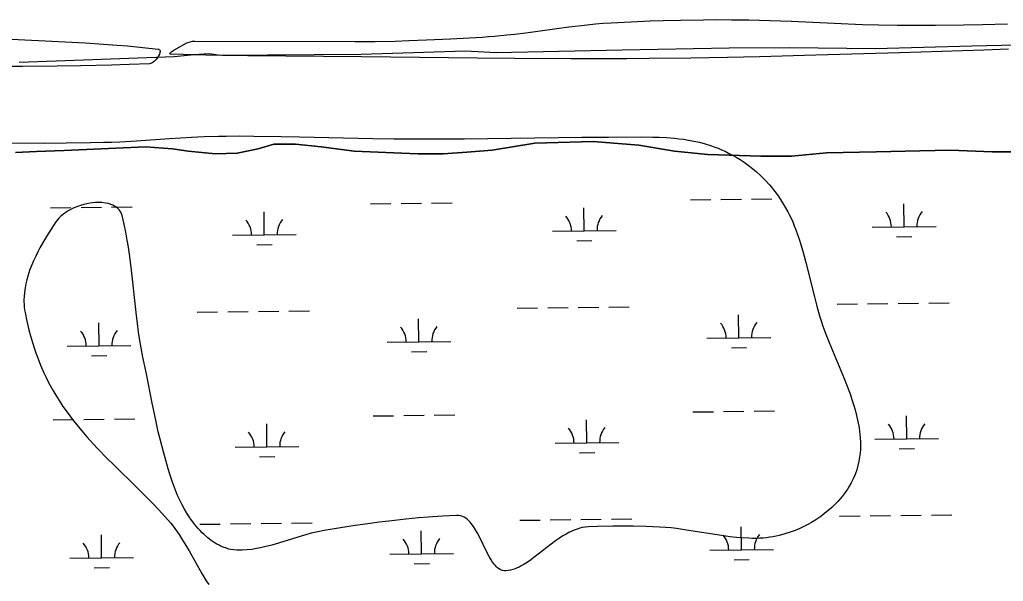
# Model space of a CAD drawing. Extents: x 3715084 to 3753216, y 488173 to 513963.
# Drawn here: x 3738247 to 3739790, y 494335 to 495216 of the extents above; entities that cross this region are included whole.
import ezdxf

# ---------------------------------------------------------------- set-up
doc = ezdxf.new("R2010")
doc.units = 0
for name, color, linetype in [('V-SITE-VEGE', 7, 'Continuous'), ('V-TOPO-SHOR', 7, 'Continuous'), ('V-WETL-SWMP', 7, 'Continuous')]:
    doc.layers.add(name, color=color, linetype=linetype)

msp = doc.modelspace()

# ---------------------------------------------------------------- linework, layer by layer
at = {"layer": 'V-SITE-VEGE'}
for points in [[(3739798.2, 495169.7), (3739759.7, 495168.3), (3739627.8, 495164.1), (3739495.9, 495160.1), (3739407.9, 495157.8), (3739357.6, 495156.7), (3739300.2, 495155.7), (3739234.5, 495154.9), (3739199.5, 495154.7), (3739155.6, 495154.5), (3739111.7, 495154.6), (3739024, 495155), (3738965.5, 495155.5), (3738783.4, 495157.5), (3738605.1, 495159.2), (3738565.4, 495159.7), (3738538.9, 495160.2), (3738503.7, 495161.2), (3738483.5, 495162), (3738482.9, 495162.1), (3738482.6, 495162.5), (3738482.7, 495162.9), (3738483.2, 495163.5), (3738484.2, 495164.5), (3738486, 495165.9), (3738488.7, 495167.8), (3738504.7, 495177.1), (3738509.1, 495179.3), (3738511.6, 495180.3), (3738514.5, 495181.3), (3738518, 495182), (3738519.8, 495182.3), (3738521.9, 495182.3), (3738773.3, 495181.6), (3738789.1, 495181.6), (3738804.9, 495181.7), (3738836.4, 495182.4), (3738857.5, 495183), (3738885.5, 495184.1), (3738922.9, 495185.9), (3738972.8, 495188.7), (3738982.4, 495189.3), (3738992, 495190), (3739011.2, 495191.9), (3739023.9, 495193.3), (3739040.9, 495195.4), (3739108.8, 495204.6), (3739128.2, 495206.9), (3739150.5, 495209.2), (3739162.4, 495210.2), (3739175.1, 495211.1), (3739205.6, 495212.7), (3739236.1, 495214), (3739256.4, 495214.6), (3739283.5, 495215.3), (3739319.7, 495215.8), (3739340.4, 495215.9), (3739364, 495215.8), (3739391, 495215.6), (3739407.7, 495215.3), (3739424.4, 495214.8), (3739457.9, 495213.6), (3739524.8, 495210.4), (3739569.4, 495208.5), (3739594.9, 495207.7), (3739624.1, 495207.2), (3739639.6, 495207.1), (3739683.8, 495207.3), (3739727.9, 495207.9), (3739757.3, 495208.5), (3739796.6, 495209.6)], [(3738192.1, 495187.4), (3738349.7, 495179.5), (3738378.5, 495177.7), (3738400, 495176), (3738416.2, 495174.6), (3738440.4, 495172.3), (3738464.4, 495169.7), (3738465.2, 495169.5), (3738465.8, 495169.3), (3738466.3, 495168.9), (3738467, 495168), (3738467.3, 495166.9), (3738467.3, 495165.7), (3738467.1, 495164.4), (3738466.2, 495161.8), (3738465, 495159.3), (3738463.7, 495157), (3738462.3, 495155.1), (3738461, 495153.4), (3738458.5, 495150.8), (3738456.5, 495149.2), (3738455, 495148.2), (3738453.9, 495147.6), (3738452.3, 495146.9), (3738450.7, 495146.7), (3738418.9, 495145.6), (3738391.1, 495144.7), (3738342.5, 495143.6), (3738306, 495143), (3738251.3, 495142.4), (3738196.5, 495142.3)], [(3738169.5, 495022.5), (3738286.5, 495022.3), (3738319.9, 495022.5), (3738358.1, 495023.1), (3738378.5, 495023.6), (3738391.4, 495024), (3738404.4, 495024.5), (3738430.3, 495026), (3738482.2, 495029.4), (3738516.7, 495031.6), (3738536.5, 495032.5), (3738559, 495033.2), (3738571.1, 495033.4), (3738592.7, 495033.5), (3738614.2, 495033.4), (3738657.4, 495032.8), (3738686.1, 495032.2), (3738801.1, 495029.6), (3738834, 495029.1), (3738861.6, 495028.9), (3738889.3, 495028.9), (3738944.6, 495029.2), (3739055.2, 495030.6), (3739128.9, 495031.4), (3739171, 495031.6), (3739223.1, 495032), (3739240.5, 495031.8), (3739250.4, 495031.5), (3739261.6, 495030.9), (3739274.5, 495029.9), (3739281.3, 495029.1), (3739288.6, 495028.2), (3739296.3, 495027), (3739304.5, 495025.4), (3739313.3, 495023.5), (3739322.6, 495021), (3739332.4, 495017.9), (3739337.5, 495016.1), (3739342.7, 495014.1), (3739348.1, 495011.9), (3739353.6, 495009.4), (3739359.2, 495006.7), (3739365.1, 495003.6), (3739371.1, 495000.2), (3739377.2, 494996.4), (3739383.6, 494992.2)], [(3739383.6, 494992.2), (3739390.1, 494987.5), (3739396.8, 494982.3), (3739402.9, 494977.1), (3739408.7, 494971.9), (3739412.4, 494968.3), (3739417.1, 494963.5), (3739423.1, 494957), (3739426.3, 494953.3), (3739429.8, 494948.9), (3739433.7, 494943.9), (3739437.9, 494938.1), (3739442.3, 494931.3), (3739447.1, 494923.5), (3739452.1, 494914.4), (3739454.6, 494909.5)], [(3738435.1, 494715.9), (3738433.6, 494725.8), (3738431.8, 494739.1), (3738429.7, 494756.8), (3738422, 494827.9), (3738419.4, 494848.1), (3738417.8, 494858.8), (3738415.9, 494870.2), (3738413.7, 494882.4), (3738411, 494895.2), (3738407.8, 494908.9), (3738406.9, 494911.5), (3738405.7, 494914), (3738404.8, 494915.6), (3738403.4, 494917.5), (3738401.3, 494919.8), (3738399.9, 494921), (3738398.2, 494922.3), (3738396.1, 494923.6), (3738393.5, 494924.9), (3738390.3, 494926.2), (3738386.4, 494927.4), (3738381.7, 494928.3), (3738376.1, 494929), (3738373, 494929.1), (3738369.5, 494929.1), (3738365.8, 494928.9), (3738361.7, 494928.6), (3738357.3, 494928), (3738352.6, 494927.1), (3738347.6, 494925.9), (3738342.3, 494924.4), (3738336.8, 494922.4), (3738331, 494920), (3738325.2, 494917), (3738322.3, 494915.3), (3738319.5, 494913.5), (3738316.6, 494911.5), (3738313.9, 494909.3), (3738311.2, 494907), (3738308.6, 494904.5), (3738306.2, 494901.7), (3738304, 494898.7), (3738296.5, 494887.4), (3738289.2, 494875.9), (3738284.6, 494868.2), (3738278.8, 494857.9), (3738275.7, 494852), (3738272.3, 494845.2), (3738268.7, 494837.4), (3738265, 494828.6), (3738263.2, 494823.8), (3738261.5, 494818.8), (3738259.8, 494813.4), (3738258.2, 494807.7), (3738256.7, 494801.6), (3738255.5, 494795.1), (3738254.5, 494788.2), (3738253.9, 494780.9), (3738253.8, 494777.1), (3738253.8, 494773.2), (3738253.9, 494769.2), (3738254.2, 494765.1), (3738254.7, 494760.9), (3738255.5, 494756.5), (3738258.2, 494742.9), (3738261.5, 494729.3), (3738263.9, 494720.2), (3738267.5, 494708), (3738269.8, 494701.1), (3738272.5, 494693.1), (3738275.9, 494684.1), (3738280, 494673.8), (3738285.2, 494662), (3738288.2, 494655.8), (3738291.5, 494649.1), (3738295.1, 494642.1), (3738299.3, 494634.6), (3738303.9, 494626.7), (3738309.1, 494618.3), (3738315, 494609.4), (3738321.6, 494600), (3738330.1, 494588.7), (3738338.8, 494577.9), (3738344.6, 494570.9), (3738352.5, 494561.8), (3738363.1, 494550), (3738369.3, 494543.4), (3738384.4, 494527.8), (3738393.7, 494518.6), (3738432.4, 494480.6), (3738448.3, 494464.8), (3738456.6, 494456.3), (3738465.3, 494447), (3738474.5, 494436.9), (3738484.1, 494425.9), (3738489.2, 494419.4), (3738494.1, 494412.8), (3738497.2, 494408.4), (3738501.2, 494402.3), (3738506.4, 494394)], [(3739454.6, 494909.5), (3739457.1, 494904.3), (3739459.7, 494898.6), (3739462.2, 494892.5), (3739464.8, 494886), (3739467.4, 494879), (3739470, 494871.4), (3739472.6, 494863.3), (3739475.2, 494854.5), (3739477.9, 494845.2), (3739480.5, 494835.1), (3739493.7, 494781), (3739497.5, 494766.6), (3739501.9, 494751.3), (3739504.4, 494743.4), (3739507.1, 494735.3), (3739511.8, 494722.6), (3739516.8, 494709.7), (3739540.4, 494653), (3739545.1, 494641), (3739550.2, 494627.3), (3739552.7, 494619.9), (3739555.2, 494612.1), (3739557.7, 494603.8), (3739560, 494595), (3739562.1, 494585.5), (3739563.9, 494575.5), (3739564.6, 494570.3), (3739565.2, 494565), (3739565.7, 494559.5), (3739566, 494553.9), (3739566, 494548.1), (3739565.9, 494542.1), (3739565.4, 494536), (3739564.7, 494529.7), (3739563.6, 494523.2), (3739562, 494516.5), (3739560.1, 494509.7), (3739557.6, 494502.7), (3739554.5, 494495.5), (3739551.4, 494489.4), (3739548, 494483.4), (3739545.6, 494479.5), (3739542.1, 494474.4), (3739537.2, 494467.9), (3739534.1, 494464.2), (3739530.6, 494460.2), (3739526.3, 494455.7), (3739521.1, 494450.7), (3739515, 494445.3), (3739507.7, 494439.5), (3739503.7, 494436.6), (3739499.3, 494433.5), (3739494.5, 494430.4), (3739489.2, 494427.3), (3739483.6, 494424.1), (3739477.4, 494420.9), (3739470.7, 494417.8), (3739463.5, 494414.8), (3739455.7, 494411.9), (3739447.3, 494409.2), (3739438.3, 494406.8), (3739433.6, 494405.7), (3739428.8, 494404.8), (3739423.8, 494404), (3739418.6, 494403.3), (3739413.4, 494402.7), (3739408, 494402.4), (3739402.4, 494402.2), (3739396.6, 494402.2), (3739390.9, 494402.4), (3739379.3, 494403), (3739371.7, 494403.7), (3739361.4, 494404.8), (3739347.8, 494406.6), (3739293.1, 494415.4), (3739277.4, 494417.6), (3739269.1, 494418.6), (3739260.1, 494419.4), (3739250.6, 494420.1), (3739230.1, 494420.9), (3739209.6, 494421.4), (3739195.9, 494421.5), (3739177.7, 494421.4), (3739153.4, 494420.9), (3739139.5, 494420.4), (3739134.4, 494420), (3739129.3, 494419.1), (3739125.9, 494418.3), (3739121.4, 494416.9), (3739115.6, 494414.7), (3739112.2, 494413.2), (3739108.5, 494411.3), (3739104.2, 494409), (3739099.4, 494406.1), (3739093.9, 494402.6), (3739087.7, 494398.3), (3739080.7, 494393.1), (3739053.9, 494372.2), (3739048.6, 494368.3), (3739043, 494364.5)], [(3739043, 494364.5), (3739037, 494360.7), (3739034, 494359), (3739030.8, 494357.4), (3739027.6, 494355.9), (3739024.2, 494354.5), (3739020.7, 494353.3), (3739017.2, 494352.4), (3739013.5, 494351.7), (3739009.7, 494351.3), (3739007.1, 494351.4), (3739004.6, 494351.9), (3739003, 494352.4), (3739000.9, 494353.4), (3738998.2, 494355.1), (3738996.7, 494356.2), (3738995.1, 494357.7), (3738993.3, 494359.6), (3738991.2, 494362), (3738989, 494365.1), (3738986.5, 494368.9), (3738983.7, 494373.7), (3738980.6, 494379.5), (3738967.8, 494405.6), (3738965.1, 494410.6), (3738962.3, 494415.6), (3738959.1, 494420.7), (3738955.5, 494425.5), (3738953.6, 494427.8), (3738951.6, 494429.9), (3738949.4, 494432), (3738947, 494433.8), (3738944.5, 494435.4), (3738941.7, 494436.7), (3738938.8, 494437.7), (3738935.6, 494438.3), (3738933.9, 494438.4), (3738932.2, 494438.4), (3738910.2, 494437.2), (3738887.9, 494435.6), (3738873, 494434.3), (3738853, 494432.3), (3738826.2, 494429.4), (3738810.8, 494427.5), (3738793.3, 494425.2), (3738773.3, 494422.3), (3738750.5, 494418.9), (3738724.7, 494414.7), (3738714.6, 494412.8), (3738704.5, 494410.4), (3738697.8, 494408.5), (3738688.8, 494406), (3738653.1, 494394.9), (3738642.9, 494391.9), (3738631.3, 494388.9), (3738625.1, 494387.5), (3738618.5, 494386.2), (3738611.5, 494385.1), (3738604, 494384.3), (3738596, 494383.8), (3738591.9, 494383.8), (3738587.6, 494383.9), (3738583, 494384.2), (3738578.4, 494384.9), (3738575.4, 494385.6), (3738571.5, 494386.7), (3738566.2, 494388.6), (3738563.3, 494389.8), (3738560, 494391.4), (3738556.3, 494393.4), (3738552.1, 494396), (3738547.4, 494399.2), (3738542.2, 494403.3), (3738536.4, 494408.3), (3738533.4, 494411.2), (3738530.3, 494414.4), (3738527.1, 494418), (3738523.7, 494421.9), (3738520.3, 494426.2), (3738516.7, 494431), (3738513.1, 494436.2), (3738509.4, 494441.9), (3738505.7, 494448.1), (3738502, 494454.8), (3738498.4, 494462), (3738494.9, 494469.8), (3738491.6, 494477.9), (3738487, 494490.6), (3738482.8, 494503.2), (3738480.1, 494511.6), (3738476.7, 494522.9), (3738472.5, 494537.9), (3738467.4, 494557.9), (3738464.6, 494569.4), (3738461.7, 494582.5), (3738458.4, 494597.5), (3738454.9, 494614.6), (3738445.8, 494660.3), (3738440.4, 494686.5), (3738437.5, 494701.2), (3738435.1, 494715.9)], [(3738506.4, 494394), (3738512.9, 494382.8), (3738532.9, 494347.3), (3738539.7, 494335.8), (3738543.6, 494329.7)]]:
    msp.add_lwpolyline(points, dxfattribs=at)
at = {"layer": 'V-TOPO-SHOR'}
for points in [[(3738246.4, 495149.4), (3738304.3, 495151.4), (3738489.3, 495158.1), (3738520.6, 495161.5), (3738544.6, 495162.8), (3738561.9, 495160.2), (3738782.9, 495161.6), (3738946.6, 495167), (3738994.6, 495164.4), (3739192.3, 495168.5), (3739360, 495171.9), (3739455.2, 495172), (3739589, 495170.7), (3739740.8, 495174.8), (3739857.3, 495177.5)], [(3739835.9, 495008.7), (3739772.9, 495008.6), (3739707.2, 495011.4), (3739659.2, 495010), (3739590.8, 495008.6), (3739512.7, 495007.1), (3739457.9, 495001.6), (3739410, 495001.6), (3739326.4, 495004.3), (3739274.4, 495009.8), (3739218.3, 495019.3), (3739147, 495024.8), (3739055.3, 495022), (3738988.2, 495011), (3738948.5, 495008.2), (3738911.5, 495005.5), (3738871.8, 495005.4), (3738771.8, 495009.5), (3738719.8, 495016.3), (3738680, 495020.4), (3738645.8, 495020.4), (3738621.2, 495013.5), (3738588.3, 495006.7), (3738554.1, 495005.3), (3738511.6, 495009.4), (3738486.9, 495013.5), (3738444.5, 495016.2), (3738317.1, 495010.6), (3738273.3, 495009.2), (3738240.4, 495007.8)]]:
    msp.add_lwpolyline(points, dxfattribs=at)
at = {"layer": 'V-WETL-SWMP'}
for p, q in [((3738317.1, 495010.6), (3738444.5, 495016.2)), ((3738444.5, 495016.2), (3738486.9, 495013.4)), ((3738486.9, 495013.4), (3738511.6, 495009.4)), ((3738588.3, 495006.7), (3738621.2, 495013.5)), ((3738621.2, 495013.5), (3738645.8, 495020.4)), ((3738645.8, 495020.4), (3738680, 495020.4)), ((3738680, 495020.4), (3738719.8, 495016.3)), ((3738719.8, 495016.3), (3738771.8, 495009.5)), ((3738988.2, 495011), (3739055.3, 495022)), ((3739055.3, 495022), (3739147, 495024.8)), ((3739147, 495024.8), (3739218.3, 495019.3)), ((3739218.3, 495019.3), (3739274.4, 495009.8)), ((3738240.4, 495007.8), (3738273.3, 495009.2)), ((3738273.3, 495009.2), (3738317.1, 495010.6)), ((3738511.6, 495009.4), (3738554.1, 495005.3)), ((3738554.1, 495005.3), (3738588.3, 495006.7)), ((3738771.8, 495009.5), (3738871.8, 495005.4)), ((3738871.8, 495005.4), (3738911.5, 495005.5)), ((3738911.5, 495005.5), (3738948.5, 495008.2)), ((3738948.5, 495008.2), (3738988.2, 495011)), ((3739274.4, 495009.8), (3739326.4, 495004.3)), ((3739326.4, 495004.3), (3739410, 495001.6)), ((3739410, 495001.6), (3739457.9, 495001.6)), ((3739457.9, 495001.6), (3739512.7, 495007.1)), ((3739512.7, 495007.1), (3739590.8, 495008.6)), ((3739590.8, 495008.6), (3739659.2, 495010)), ((3739659.2, 495010), (3739707.2, 495011.4)), ((3739707.2, 495011.4), (3739772.9, 495008.6)), ((3739772.9, 495008.6), (3739835.9, 495008.7)), ((3738295.5, 494920.7), (3738327.5, 494921.1)), ((3738343.5, 494921.3), (3738375.4, 494921.7)), ((3738391.4, 494921.9), (3738423.4, 494922.3)), ((3738797.3, 494927), (3738829.3, 494927.4)), ((3738845.3, 494927.6), (3738877.3, 494928)), ((3738893.3, 494928.2), (3738925.3, 494928.6)), ((3739299.2, 494933.3), (3739331.2, 494933.7)), ((3739347.2, 494933.9), (3739379.2, 494934.3)), ((3739395.2, 494934.5), (3739427.2, 494934.9)), ((3739634.6, 494891), (3739634.1, 494927)), ((3738630.9, 494878.5), (3738630.4, 494914.5)), ((3739132.7, 494884.7), (3739132.3, 494920.7)), ((3739584.6, 494890.4), (3739684.6, 494891.6)), ((3738580.9, 494877.9), (3738680.8, 494879.1)), ((3739082.7, 494884.1), (3739182.7, 494885.4)), ((3739622.8, 494875.4), (3739646.8, 494875.7)), ((3738619, 494862.9), (3738643, 494863.2)), ((3739120.9, 494869.2), (3739144.9, 494869.5)), ((3739529.3, 494769.6), (3739561.3, 494770)), ((3739577.3, 494770.2), (3739609.2, 494770.6)), ((3739625.2, 494770.8), (3739657.2, 494771.2)), ((3739673.2, 494771.4), (3739705.2, 494771.8)), ((3738525.5, 494757.1), (3738557.5, 494757.5)), ((3738573.5, 494757.7), (3738605.5, 494758.1)), ((3738621.5, 494758.3), (3738653.5, 494758.7)), ((3738669.5, 494758.9), (3738701.5, 494759.3)), ((3739027.4, 494763.4), (3739059.4, 494763.8)), ((3739075.4, 494764), (3739107.4, 494764.4)), ((3739123.4, 494764.6), (3739155.4, 494765)), ((3739171.4, 494765.2), (3739203.4, 494765.6)), ((3739375.3, 494717), (3739374.9, 494753)), ((3738371.6, 494704.4), (3738371.1, 494740.4)), ((3738873.4, 494710.7), (3738873, 494746.7)), ((3738321.6, 494703.8), (3738421.6, 494705)), ((3738823.4, 494710.1), (3738923.4, 494711.3)), ((3739325.3, 494716.3), (3739425.3, 494717.6)), ((3738861.6, 494695.1), (3738885.6, 494695.4)), ((3739363.5, 494701.4), (3739387.5, 494701.7)), ((3738359.8, 494688.8), (3738383.8, 494689.1)), ((3739303.3, 494600.6), (3739335.3, 494601)), ((3739351.3, 494601.2), (3739383.3, 494601.6)), ((3739399.3, 494601.8), (3739431.3, 494602.2)), ((3738299.6, 494588.1), (3738331.6, 494588.5)), ((3738347.6, 494588.7), (3738379.6, 494589.1)), ((3738395.6, 494589.3), (3738427.6, 494589.7)), ((3738635, 494545.8), (3738634.6, 494581.8)), ((3738801.5, 494594.3), (3738833.5, 494594.7)), ((3738849.5, 494594.9), (3738881.5, 494595.3)), ((3738897.5, 494595.5), (3738929.5, 494595.9)), ((3739136.9, 494552.1), (3739136.4, 494588.1)), ((3739638.7, 494558.4), (3739638.3, 494594.4)), ((3739086.9, 494551.5), (3739186.9, 494552.7)), ((3739588.8, 494557.7), (3739688.7, 494559)), ((3738585, 494545.2), (3738685, 494546.5)), ((3739125.1, 494536.5), (3739149.1, 494536.8)), ((3739626.9, 494542.8), (3739650.9, 494543.1)), ((3738623.2, 494530.2), (3738647.2, 494530.5)), ((3739031.5, 494430.7), (3739063.5, 494431.1)), ((3739079.5, 494431.3), (3739111.5, 494431.7)), ((3739127.5, 494431.9), (3739159.5, 494432.3)), ((3739175.5, 494432.5), (3739207.5, 494432.9)), ((3739533.4, 494437), (3739565.4, 494437.4)), ((3739581.4, 494437.6), (3739613.4, 494438)), ((3739629.4, 494438.2), (3739661.4, 494438.6)), ((3739677.4, 494438.8), (3739709.4, 494439.2)), ((3738529.7, 494424.4), (3738561.7, 494424.8)), ((3738577.7, 494425), (3738609.7, 494425.4)), ((3738625.7, 494425.6), (3738657.7, 494426)), ((3738673.7, 494426.2), (3738705.7, 494426.6)), ((3738877.6, 494378), (3738877.1, 494414)), ((3739379.5, 494384.3), (3739379, 494420.3)), ((3738375.7, 494371.8), (3738375.3, 494407.8)), ((3739329.5, 494383.7), (3739429.5, 494384.9)), ((3738325.7, 494371.1), (3738425.7, 494372.4)), ((3738827.6, 494377.4), (3738927.6, 494378.7)), ((3739367.7, 494368.7), (3739391.7, 494369)), ((3738363.9, 494356.2), (3738387.9, 494356.5)), ((3738865.8, 494362.5), (3738889.8, 494362.8))]:
    msp.add_line(p, q, dxfattribs=at)
for centre, start, end in [((3739077.5, 494884.5), 359.9442, 41.4878), ((3739188, 494885.9), 139.9442, 181.4878), ((3739579.3, 494890.8), 359.9442, 41.4878), ((3739689.8, 494892.2), 139.9442, 181.4878), ((3738575.6, 494878.3), 359.9442, 41.4878), ((3738686.1, 494879.6), 139.9442, 181.4878), ((3739320.1, 494716.7), 359.9442, 41.4878), ((3739430.5, 494718.1), 139.9442, 181.4878), ((3738316.3, 494704.2), 359.9442, 41.4878), ((3738426.8, 494705.6), 139.9442, 181.4878), ((3738818.2, 494710.5), 359.9442, 41.4878), ((3738928.7, 494711.8), 139.9442, 181.4878), ((3739583.5, 494558.2), 359.9442, 41.4878), ((3739694, 494559.5), 139.9442, 181.4878), ((3738579.8, 494545.6), 359.9442, 41.4878), ((3738690.2, 494547), 139.9442, 181.4878), ((3739081.6, 494551.9), 359.9442, 41.4878), ((3739192.1, 494553.3), 139.9442, 181.4878), ((3738822.4, 494377.8), 359.9442, 41.4878), ((3738932.8, 494379.2), 139.9442, 181.4878), ((3739324.2, 494384.1), 359.9442, 41.4878), ((3739434.7, 494385.5), 139.9442, 181.4878), ((3738320.5, 494371.5), 359.9442, 41.4878), ((3738431, 494372.9), 139.9442, 181.4878)]:
    msp.add_arc(centre, 35.2, start, end, dxfattribs=at)

doc.saveas('drawing.dxf')
